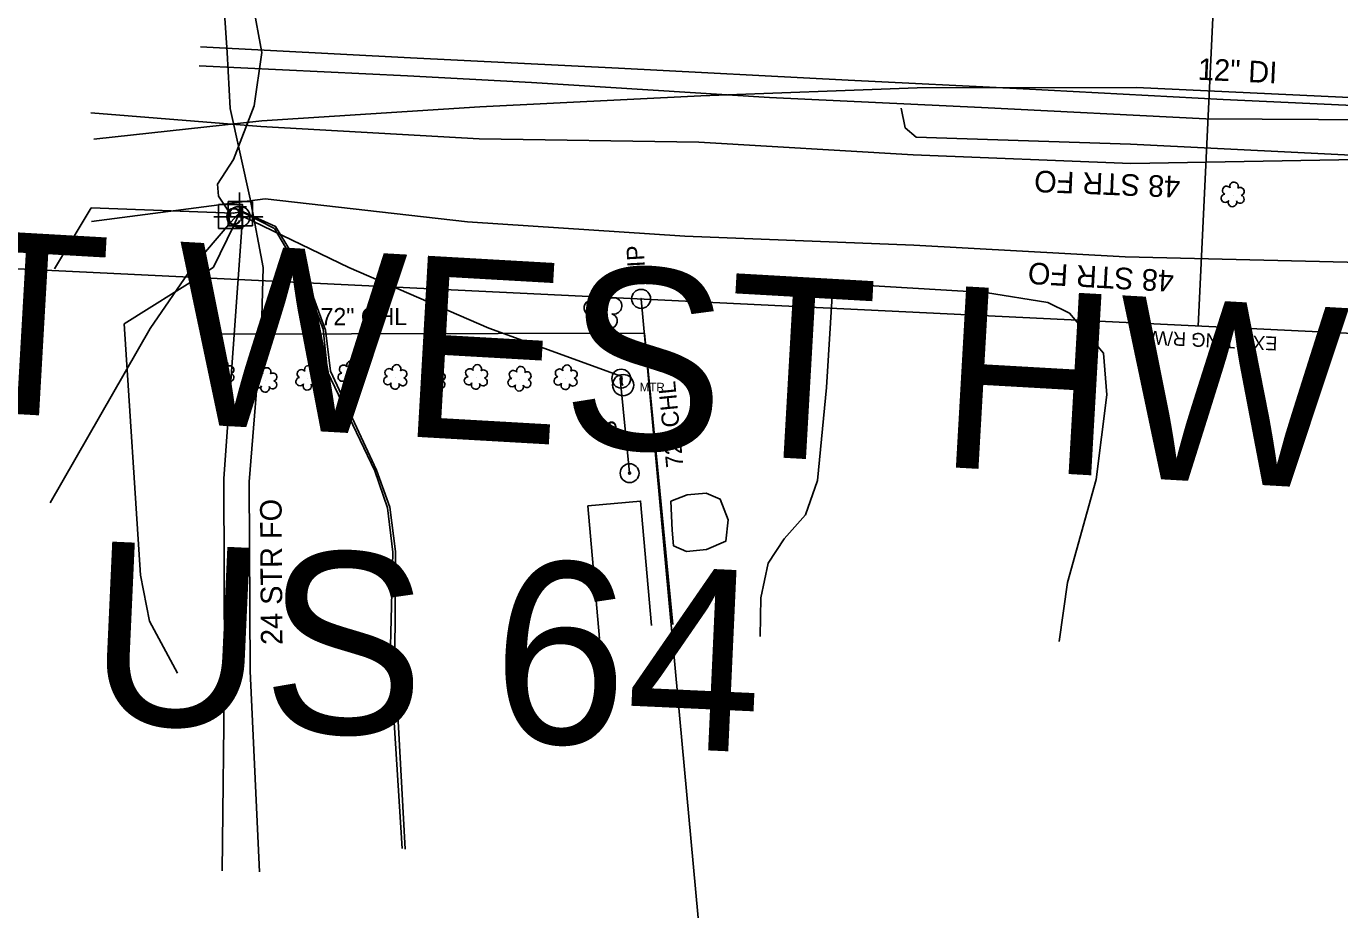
# Model space of a CAD drawing. Extents: x 2364404 to 2371833, y 798876 to 809754.
# Drawn here: x 2368423.6 to 2368727.7, y 801127.1 to 801331.6 of the extents above; entities that cross this region are included whole.
import ezdxf

# ---------------------------------------------------------------- set-up
doc = ezdxf.new("R2010")
doc.units = 0
for name, color, linetype in [('Exist Other Culture Fence Line', 7, 'Continuous'), ('Exist Other Culture Fence Line Text', 7, 'Continuous'), ('Exist Other Culture Sign CELL', 7, 'Continuous'), ('Exist Other Culture Sign Text', 7, 'Continuous'), ('Exist Property Iron Pin CELL', 7, 'Continuous'), ('Exist Property Iron Pin Text', 7, 'Continuous'), ('Exist Property Line', 7, 'Continuous'), ('Exist Property Line PSD', 7, 'Continuous'), ('Exist Right of Way Line', 7, 'Continuous'), ('Exist Right of Way Line Text', 7, 'Continuous'), ('Exist Right of Way Width CELL', 7, 'Continuous'), ('Exist Roads EOP', 7, 'Continuous'), ('Exist Roads EOT', 7, 'Continuous'), ('Exist Utilities Other Pole CELL', 7, 'Continuous'), ('Exist Utilities Power Joint Use Telephone CELL', 7, 'Continuous'), ('Exist Utilities Power UG Cable SUE LOS B', 7, 'Continuous'), ('Exist Utilities Power UG Cable SUE LOS B Text', 7, 'Continuous'), ('Exist Utilities Telephone Pedestal CELL', 7, 'Continuous'), ('Exist Utilities Telephone UG Cable SUE LOS C', 7, 'Continuous'), ('Exist Utilities Telephone UG FO SUE LOS B', 7, 'Continuous'), ('Exist Utilities Telephone UG FO SUE LOS B Text', 7, 'Continuous'), ('Exist Utilities TV Pedestal CELL', 7, 'Continuous'), ('Exist Utilities TV UG FO Cable SUE LOS B', 7, 'Continuous'), ('Exist Utilities TV UG FO Cable SUE LOS B Text', 7, 'Continuous'), ('Exist Utilities Water UG Line SUE LOS B', 7, 'Continuous'), ('Exist Utilities Water UG Line SUE LOS B Text', 7, 'Continuous'), ('Exist Vegetation Hedge Row', 7, 'Continuous'), ('Exist Vegetation Shrub CELL', 7, 'Continuous'), ('Exist Vegetation Tree CELL', 7, 'Continuous')]:
    doc.layers.add(name, color=color, linetype=linetype)

msp = doc.modelspace()

# ---------------------------------------------------------------- linework, layer by layer
at = {"layer": 'Exist Other Culture Fence Line'}
msp.add_lwpolyline([(2368465.03, 801260.31), (2368566.72, 801260.53), (2368573.33, 801193.09)], dxfattribs=at)
at = {"layer": 'Exist Other Culture Sign CELL'}
msp.add_line((2368561.09, 801250.05), (2368563.25, 801228.21), dxfattribs=at)
for centre, radius in [((2368561.35, 801250.03), 2.18), ((2368561.35, 801250.03), 0.24), ((2368563.29, 801228.14), 2.18), ((2368563.29, 801228.14), 0.24)]:
    msp.add_circle(centre, radius, dxfattribs=at)
at = {"layer": 'Exist Property Iron Pin CELL'}
for radius in [2.2, 0.0707]:
    msp.add_circle((2368565.95, 801268.49), radius, dxfattribs=at)
at = {"layer": 'Exist Property Line'}
msp.add_line((2368565.95, 801268.45), (2368717.52, 799630.19), dxfattribs=at)
at = {"layer": 'Exist Right of Way Line'}
msp.add_line((2368406.35, 801276.19), (2368734.09, 801260.3), dxfattribs=at)
at = {"layer": 'Exist Right of Way Width CELL'}
msp.add_line((2368694.89, 801262.2), (2368698.83, 801343.6), dxfattribs=at)
at = {"layer": 'Exist Roads EOP'}
msp.add_lwpolyline([(2368463.65, 801322.45), (2368511.9, 801320.09), (2368540.58, 801318.58), (2368595.66, 801315.06), (2368644.74, 801312.81), (2368696.67, 801310.18), (2368748.88, 801309.86), (2368749.12, 801312.25), (2368752.02, 801312.26), (2368755.17, 801312.16)], dxfattribs=at)
at = {"layer": 'Exist Roads EOT'}
msp.add_lwpolyline([(2368749.19, 801312.36), (2368700.73, 801314.64), (2368654.44, 801317.07), (2368613.88, 801319.1), (2368560.75, 801321.88), (2368512.54, 801324.3), (2368463.94, 801326.8)], dxfattribs=at)
at = {"layer": 'Exist Utilities Other Pole CELL'}
msp.add_circle((2368561.8, 801248.53), 2.46, dxfattribs=at)
at = {"layer": 'Exist Utilities Power Joint Use Telephone CELL'}
msp.add_line((2368472.94, 801287.48), (2368472.94, 801287.48), dxfattribs=at)
msp.add_lwpolyline([(2368467, 801287.48), (2368478.34, 801287.44), (2368472.94, 801287.46), (2368472.94, 801293.1)], dxfattribs=at)
msp.add_circle((2368472.94, 801287.49), 2.45, dxfattribs=at)
at = {"layer": 'Exist Utilities Power UG Cable SUE LOS B'}
for points in [[(2368626.17, 801312.61), (2368627.1, 801308.04), (2368629.64, 801305.93), (2368679.24, 801304.28), (2368780.01, 801299.28), (2368834.69, 801298.42), (2368835.66, 801300.23), (2368836.07, 801300.8)], [(2368468.98, 801136.1), (2368469.52, 801183.32), (2368469.34, 801226.91), (2368473.64, 801287.07), (2368473.94, 801287.51)], [(2368473.95, 801287.51), (2368498.27, 801275.78), (2368530.66, 801261.7), (2368561.49, 801250.5), (2368561.5, 801249.05), (2368561.74, 801248.41)]]:
    msp.add_lwpolyline(points, dxfattribs=at)
at = {"layer": 'Exist Utilities Telephone Pedestal CELL'}
msp.add_line((2368473.1, 801288.25), (2368473.1, 801288.25), dxfattribs=at)
msp.add_lwpolyline([(2368470.38, 801285.42), (2368475.97, 801285.42), (2368475.97, 801291.02), (2368470.38, 801291.02), (2368470.38, 801285.42)], dxfattribs=at)
at = {"layer": 'Exist Utilities Telephone UG Cable SUE LOS C'}
for points in [[(2368429.17, 801221.29), (2368452.27, 801261.66), (2368461.9, 801275.67), (2368470.97, 801286.23), (2368473.1, 801288.6)], [(2368430.13, 801275.44), (2368438.65, 801289.55), (2368471.58, 801288.32), (2368472.81, 801288.53)], [(2368458.64, 801181.85), (2368452.12, 801193.89), (2368450.01, 801204.5), (2368446.29, 801262.68), (2368464.26, 801273.97), (2368466.95, 801275.85), (2368471.62, 801285.44), (2368472.9, 801288.26), (2368473.1, 801288.6)], [(2368511.29, 801141.13), (2368508.93, 801184.88), (2368509.1, 801210.03), (2368507.75, 801220.24), (2368504.7, 801228.83), (2368494.04, 801251.74), (2368492.89, 801261.28), (2368488.22, 801273.85), (2368481.33, 801285.25), (2368473.8, 801288.66), (2368473.1, 801288.6)], [(2368510.64, 801141.28), (2368507.85, 801185.02), (2368508.47, 801209.84), (2368507.27, 801220.15), (2368504.29, 801228.68), (2368493.35, 801251.63), (2368492.32, 801261.45), (2368487.71, 801273.52), (2368481.07, 801284.74), (2368473.78, 801288.48), (2368473.1, 801288.6)]]:
    msp.add_lwpolyline(points, dxfattribs=at)
at = {"layer": 'Exist Utilities Telephone UG FO SUE LOS B'}
for points in [[(2368477.56, 801135.87), (2368475.47, 801182.29), (2368475.18, 801226.11), (2368478.1, 801261.49), (2368478.44, 801275.75), (2368475.47, 801291.61), (2368470.8, 801312.57), (2368470.1, 801325.48), (2368468.33, 801351.77), (2368472.32, 801386.38), (2368472.96, 801420.49), (2368472.86, 801421.07)], [(2368438.53, 801311.53), (2368477.91, 801308.41), (2368528.46, 801305.56), (2368579.31, 801304.77), (2368628.94, 801301.83), (2368679.36, 801299.84), (2368779.99, 801301.63), (2368829.13, 801300.67), (2368829.59, 801300.57), (2368980.58, 801285.7), (2369030.97, 801281.74), (2369083.47, 801279.38), (2369131.43, 801275.25), (2369181.24, 801275.14), (2369233.3, 801274.22), (2369282.24, 801272.78), (2369328.85, 801272.19), (2369330.73, 801272.71)]]:
    msp.add_lwpolyline(points, dxfattribs=at)
at = {"layer": 'Exist Utilities TV Pedestal CELL'}
msp.add_line((2368470.89, 801287.55), (2368470.89, 801287.55), dxfattribs=at)
msp.add_lwpolyline([(2368468.12, 801284.78), (2368473.67, 801284.78), (2368473.67, 801290.33), (2368468.12, 801290.33), (2368468.12, 801284.78)], dxfattribs=at)
at = {"layer": 'Exist Utilities TV UG FO Cable SUE LOS B'}
for points in [[(2368470.89, 801287.55), (2368470.85, 801288.09), (2368468.08, 801292.25), (2368467.9, 801295.01), (2368471.57, 801300.71), (2368476.33, 801313.17), (2368478.11, 801325.5), (2368471.91, 801359.39), (2368464.66, 801386.88), (2368464.69, 801397.41), (2368467.09, 801403.27), (2368469.24, 801414.18), (2368465.55, 801416.97), (2368463.76, 801420.28), (2368447.62, 801452.42)], [(2368438.7, 801286.36), (2368478.9, 801291.63), (2368525.73, 801286.34), (2368576.1, 801283.02), (2368629.09, 801280.94), (2368678.03, 801278.2), (2368751.91, 801276.46), (2368763.61, 801282.47), (2368780.29, 801290.82), (2368829.15, 801294.87), (2368878.23, 801289.5), (2368895.51, 801286.11), (2368908.7, 801271.72), (2368909.73, 801270.19)]]:
    msp.add_lwpolyline(points, dxfattribs=at)
at = {"layer": 'Exist Utilities Water UG Line SUE LOS B'}
msp.add_lwpolyline([(2368439.22, 801305.49), (2368478.15, 801309.66), (2368528.61, 801312.95), (2368579.79, 801315.45), (2368629.85, 801317.31), (2368680.63, 801317.38), (2368780.96, 801312.67), (2368831.31, 801309.57), (2368909.4, 801306.69), (2368920.59, 801306.11), (2368944.17, 801306.36), (2368969.64, 801307.33), (2368982.54, 801307.41), (2369012.89, 801307.63)], dxfattribs=at)
at = {"layer": 'Exist Vegetation Hedge Row'}
for points in [[(2368593.53, 801190.31), (2368593.71, 801199.31), (2368595.39, 801207.3), (2368599.1, 801212.93), (2368603.98, 801218.53), (2368606.82, 801226.48), (2368608.89, 801248.01), (2368610.24, 801270.4), (2368612.03, 801271.96), (2368645.69, 801269.93), (2368660.09, 801267.65), (2368665.11, 801265.15), (2368672.98, 801255.93), (2368673.8, 801246.27), (2368671.3, 801226.65), (2368664.67, 801202.83), (2368662.77, 801189.2)], [(2368556.33, 801189.89), (2368553.62, 801220.58), (2368565.82, 801221.67), (2368568.37, 801192.91)], [(2368572.87, 801221.64), (2368576.62, 801223.15), (2368581.02, 801223.54), (2368584.24, 801222.16), (2368586.08, 801217.32), (2368585.54, 801212.39), (2368581.1, 801210.44), (2368576.46, 801210.03), (2368573.48, 801211.35), (2368573.15, 801214.97), (2368572.87, 801221.64)]]:
    msp.add_lwpolyline(points, dxfattribs=at)
at = {"layer": 'Exist Vegetation Shrub CELL'}
for p, q in [((2368703, 801292.48), (2368703, 801292.48)), ((2368469.08, 801251.21), (2368469.08, 801251.21)), ((2368479.03, 801249.53), (2368479.03, 801249.53)), ((2368488.78, 801250.03), (2368488.78, 801250.03)), ((2368498.54, 801251.07), (2368498.54, 801251.07)), ((2368509.1, 801250.24), (2368509.1, 801250.24)), ((2368517.96, 801249.58), (2368517.96, 801249.58)), ((2368527.77, 801250.23), (2368527.77, 801250.23)), ((2368537.87, 801249.82), (2368537.87, 801249.82)), ((2368548.54, 801250.17), (2368548.54, 801250.17))]:
    msp.add_line(p, q, dxfattribs=at)
for centre, radius, start, end in [((2368701.51, 801293.61), 0.968, 35.8908, 245.4216), ((2368703.23, 801294.52), 0.99, 334.8391, 200.4717), ((2368701.2, 801291.78), 0.955, 95.1099, 327.9534), ((2368704.63, 801291.55), 0.937, 204.9913, 73.4601), ((2368704.67, 801293.35), 0.929, 284.4567, 126.0861), ((2368702.87, 801290.8), 0.984, 151.2797, 21.387), ((2368467.6, 801252.33), 0.968, 35.8908, 245.4216), ((2368469.31, 801253.25), 0.99, 334.8391, 200.4717), ((2368470.75, 801252.08), 0.929, 284.4567, 126.0861), ((2368479.26, 801251.57), 0.99, 334.8391, 200.4717), ((2368487.3, 801251.16), 0.968, 35.8908, 245.4216), ((2368489.01, 801252.07), 0.99, 334.8391, 200.4717), ((2368490.45, 801250.9), 0.929, 284.4567, 126.0861), ((2368497.06, 801252.2), 0.968, 35.8908, 245.4216), ((2368498.77, 801253.11), 0.99, 334.8391, 200.4717), ((2368500.21, 801251.94), 0.929, 284.4567, 126.0861), ((2368507.62, 801251.37), 0.968, 35.8908, 245.4216), ((2368509.33, 801252.28), 0.99, 334.8391, 200.4717), ((2368510.77, 801251.11), 0.929, 284.4567, 126.0861), ((2368518.19, 801251.62), 0.99, 334.8391, 200.4717), ((2368526.29, 801251.36), 0.968, 35.8908, 245.4216), ((2368528, 801252.27), 0.99, 334.8391, 200.4717), ((2368529.44, 801251.1), 0.929, 284.4567, 126.0861), ((2368536.39, 801250.95), 0.968, 35.8908, 245.4216), ((2368538.1, 801251.86), 0.99, 334.8391, 200.4717), ((2368547.06, 801251.29), 0.968, 35.8908, 245.4216), ((2368548.77, 801252.21), 0.99, 334.8391, 200.4717), ((2368550.22, 801251.04), 0.929, 284.4567, 126.0861), ((2368467.28, 801250.5), 0.955, 95.1099, 327.9534), ((2368468.95, 801249.52), 0.984, 151.2797, 21.387), ((2368470.72, 801250.28), 0.937, 204.9913, 73.4601), ((2368477.23, 801248.83), 0.955, 95.1099, 327.9534), ((2368477.55, 801250.66), 0.968, 35.8908, 245.4216), ((2368480.67, 801248.6), 0.937, 204.9913, 73.4601), ((2368480.7, 801250.4), 0.929, 284.4567, 126.0861), ((2368486.98, 801249.33), 0.955, 95.1099, 327.9534), ((2368488.65, 801248.35), 0.984, 151.2797, 21.387), ((2368490.42, 801249.1), 0.937, 204.9913, 73.4601), ((2368496.74, 801250.37), 0.955, 95.1099, 327.9534), ((2368498.41, 801249.39), 0.984, 151.2797, 21.387), ((2368500.18, 801250.14), 0.937, 204.9913, 73.4601), ((2368507.3, 801249.54), 0.955, 95.1099, 327.9534), ((2368508.97, 801248.56), 0.984, 151.2797, 21.387), ((2368510.74, 801249.31), 0.937, 204.9913, 73.4601), ((2368516.16, 801248.87), 0.955, 95.1099, 327.9534), ((2368516.47, 801250.7), 0.968, 35.8908, 245.4216), ((2368519.59, 801248.65), 0.937, 204.9913, 73.4601), ((2368519.63, 801250.45), 0.929, 284.4567, 126.0861), ((2368525.97, 801249.53), 0.955, 95.1099, 327.9534), ((2368527.64, 801248.55), 0.984, 151.2797, 21.387), ((2368529.41, 801249.3), 0.937, 204.9913, 73.4601), ((2368536.07, 801249.11), 0.955, 95.1099, 327.9534), ((2368539.51, 801248.89), 0.937, 204.9913, 73.4601), ((2368539.54, 801250.69), 0.929, 284.4567, 126.0861), ((2368546.74, 801249.46), 0.955, 95.1099, 327.9534), ((2368548.42, 801248.48), 0.984, 151.2797, 21.387), ((2368550.18, 801249.24), 0.937, 204.9913, 73.4601), ((2368478.9, 801247.85), 0.984, 151.2797, 21.387), ((2368517.83, 801247.89), 0.984, 151.2797, 21.387), ((2368537.74, 801248.13), 0.984, 151.2797, 21.387)]:
    msp.add_arc(centre, radius, start, end, dxfattribs=at)
at = {"layer": 'Exist Vegetation Tree CELL'}
msp.add_line((2368557.04, 801266.28), (2368557.04, 801266.28), dxfattribs=at)
msp.add_circle((2368557.04, 801266.28), 0.326, dxfattribs=at)
for centre, radius, start, end in [((2368556.66, 801269.15), 1.86, 330.1651, 219.7134), ((2368554.44, 801266.43), 1.73, 62.6636, 279.3457), ((2368559.59, 801266.87), 1.9, 257.1011, 134.1999), ((2368555.34, 801263.16), 1.69, 111.5671, 6.231), ((2368558.72, 801263.38), 1.7, 181.2822, 74.56)]:
    msp.add_arc(centre, radius, start, end, dxfattribs=at)

# ---------------------------------------------------------------- texts
at = {"layer": 'Exist Other Culture Fence Line Text'}
for rotation, p in [(0.1289, (2368491.74, 801262.37)), (95.5985, (2368575.78, 801229.63))]:
    msp.add_text('72" CHL', height=4, rotation=rotation, dxfattribs=at).set_placement(p)
at = {"layer": 'Exist Other Culture Sign Text'}
msp.add_text('S', height=4, rotation=93.0566, dxfattribs=at).set_placement((2368560.34, 801236.89))
at = {"layer": 'Exist Property Iron Pin Text'}
msp.add_text('EIP', height=4, rotation=93.0566, dxfattribs=at).set_placement((2368566.99, 801272.37))
at = {"layer": 'Exist Property Line PSD'}
for s, rotation, p in [('US 64 ALT WEST HWY ', 356.7396, (2368166.84, 801256.32)), ('TO US 64  ', 357.3921, (2368343.76, 801174.8))]:
    msp.add_text(s, height=42, rotation=rotation, dxfattribs=at).set_placement(p)
at = {"layer": 'Exist Right of Way Line Text'}
msp.add_text('EXISTING R/W', height=3.2, rotation=177.2256, dxfattribs=at).set_placement((2368713.34, 801259.71))
at = {"layer": 'Exist Utilities Power UG Cable SUE LOS B Text'}
msp.add_text('MTR', height=2, dxfattribs=at).set_placement((2368565.64, 801247.06))
at = {"layer": 'Exist Utilities Telephone Pedestal CELL'}
msp.add_text('T', height=3.42, dxfattribs=at).set_placement((2368471.97, 801286.54))
at = {"layer": 'Exist Utilities Telephone UG FO SUE LOS B Text'}
for s, rotation, p in [('48 STR FO', 177.743, (2368690.86, 801296.89)), ('24 STR FO', 90.3756, (2368482.93, 801188.39))]:
    msp.add_text(s, height=5, rotation=rotation, dxfattribs=at).set_placement(p)
at = {"layer": 'Exist Utilities TV Pedestal CELL'}
msp.add_text('C', height=4, dxfattribs=at).set_placement((2368469.59, 801285.55))
at = {"layer": 'Exist Utilities TV UG FO Cable SUE LOS B Text'}
msp.add_text('48 STR FO', height=5, rotation=176.8014, dxfattribs=at).set_placement((2368689.43, 801275.06))
at = {"layer": 'Exist Utilities Water UG Line SUE LOS B Text'}
msp.add_text('12" DI', height=5, rotation=357.3114, dxfattribs=at).set_placement((2368694.78, 801319.22))

doc.saveas('drawing.dxf')
